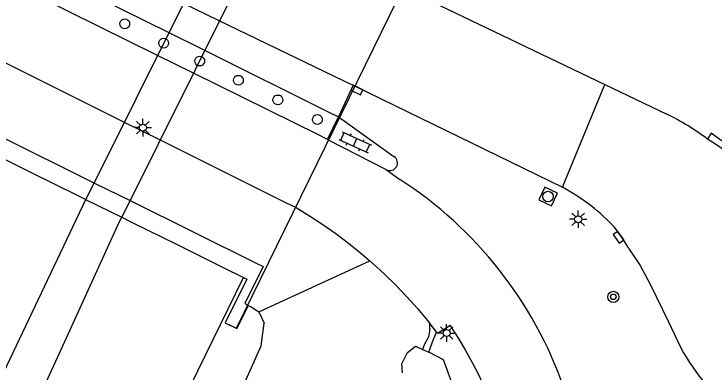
# Model space of a CAD drawing. Extents: x 137999 to 141000, y 397500 to 400501.
# Drawn here: x 138244.96 to 138294.9, y 398551.89 to 398577.45 of the extents above; entities that cross this region are included whole.
import ezdxf

# ---------------------------------------------------------------- set-up
doc = ezdxf.new("R2010")
doc.units = 0
for name, color, linetype in [('gg-bbg-pilaar viaduct of brug', 7, 'Continuous'), ('gg-knt-BGT kruinlijn', 7, 'Continuous'), ('gg-knt-bronhoudergrens niveau 01', 7, 'Continuous'), ('gg-knt-verharding', 7, 'Continuous'), ('gg-knt-verharding nz', 7, 'Continuous'), ('gt-grn-weggrens', 7, 'Continuous'), ('gt-symb-boom', 7, 'Continuous'), ('gt-symb-klinker verharding', 7, 'Continuous'), ('gt-symb-kolk', 7, 'Continuous'), ('gt-symb-lichtmast', 7, 'Continuous'), ('gt-symb-rioolschacht', 7, 'Continuous'), ('gx-grn-maaiveld', 7, 'Continuous')]:
    doc.layers.add(name, color=color, linetype=linetype)

# ---------------------------------------------------------------- blocks, each defined once
blk = doc.blocks.new('gt0-LMAST')
at = {"layer": 'gt-symb-lichtmast'}
for p, q in [((-0.005, 0.246), (-0.005, 0.621)), ((-0.182, 0.173), (-0.447, 0.438)), ((0.172, 0.173), (0.437, 0.438)), ((-0.255, -0.004), (-0.63, -0.004)), ((-0.182, -0.181), (-0.447, -0.446)), ((-0.005, -0.254), (-0.005, -0.629)), ((0.437, -0.446), (0.172, -0.181)), ((0.245, -0.004), (0.62, -0.004))]:
    blk.add_line(p, q, dxfattribs=at)
blk.add_circle((-0.005, -0.004), 0.25, dxfattribs=at)
blk = doc.blocks.new('gt0-KL1')
at = {"layer": 'gt-symb-klinker verharding'}
for p, q in [((-1.15, 0.3), (1.15, 0.3)), ((-1, -0.3), (-1, 0.3)), ((-0.5, 0.3), (-0.5, 0.45)), ((0, -0.3), (0, 0.3)), ((0.5, 0.3), (0.5, 0.45)), ((1, -0.3), (1, 0.3)), ((-1.15, -0.3), (1.15, -0.3)), ((-0.5, -0.45), (-0.5, -0.3)), ((0.5, -0.45), (0.5, -0.3))]:
    blk.add_line(p, q, dxfattribs=at)
blk = doc.blocks.new('gt0-KOLK')
at = {"layer": 'gt-symb-kolk'}
blk.add_lwpolyline([(0, 0), (0.375, 0), (0.375, 0.4), (-0.375, 0.4), (-0.375, 0), (0, 0)], dxfattribs=at)
blk = doc.blocks.new('gt0-RS')
at = {"layer": 'gt-symb-rioolschacht'}
blk.add_lwpolyline([(-0.5, -0.5), (0.5, -0.5), (0.5, 0.5), (-0.5, 0.5)], close=True, dxfattribs=at)
blk.add_circle((0, 0), 0.375, dxfattribs=at)
blk = doc.blocks.new('gt0-BOOM')
at = {"layer": 'gt-symb-boom'}
for radius in [0.4, 0.2]:
    blk.add_circle((0, 0), radius, dxfattribs=at)

msp = doc.modelspace()

# ---------------------------------------------------------------- linework, layer by layer
at = {"layer": 'gg-bbg-pilaar viaduct of brug'}
for points in [[(138253.211, 398576.749), (138253.194, 398576.641), (138253.144, 398576.543), (138253.067, 398576.466), (138252.969, 398576.416), (138252.861, 398576.399), (138252.753, 398576.416), (138252.655, 398576.466), (138252.578, 398576.543), (138252.528, 398576.641), (138252.511, 398576.749), (138252.528, 398576.857), (138252.578, 398576.955), (138252.655, 398577.032), (138252.753, 398577.082), (138252.861, 398577.099), (138252.969, 398577.082), (138253.067, 398577.032), (138253.144, 398576.955), (138253.194, 398576.857), (138253.211, 398576.749)], [(138255.969, 398575.26), (138255.92, 398575.163), (138255.842, 398575.085), (138255.745, 398575.036), (138255.636, 398575.018), (138255.528, 398575.036), (138255.431, 398575.085), (138255.353, 398575.163), (138255.304, 398575.26), (138255.286, 398575.368), (138255.304, 398575.477), (138255.353, 398575.574), (138255.431, 398575.652), (138255.528, 398575.701), (138255.636, 398575.718), (138255.745, 398575.701), (138255.842, 398575.652), (138255.92, 398575.574), (138255.969, 398575.477), (138255.986, 398575.368), (138255.969, 398575.26)], [(138258.556, 398574.09), (138258.539, 398573.982), (138258.489, 398573.884), (138258.412, 398573.807), (138258.314, 398573.757), (138258.206, 398573.74), (138258.098, 398573.757), (138258, 398573.807), (138257.923, 398573.884), (138257.873, 398573.982), (138257.856, 398574.09), (138257.873, 398574.198), (138257.923, 398574.296), (138258, 398574.373), (138258.098, 398574.423), (138258.206, 398574.44), (138258.314, 398574.423), (138258.412, 398574.373), (138258.489, 398574.296), (138258.539, 398574.198), (138258.556, 398574.09)], [(138261.314, 398572.718), (138261.297, 398572.61), (138261.247, 398572.513), (138261.169, 398572.435), (138261.072, 398572.386), (138260.964, 398572.368), (138260.856, 398572.386), (138260.758, 398572.435), (138260.681, 398572.513), (138260.631, 398572.61), (138260.614, 398572.718), (138260.631, 398572.827), (138260.681, 398572.924), (138260.758, 398573.002), (138260.856, 398573.051), (138260.964, 398573.068), (138261.072, 398573.051), (138261.169, 398573.002), (138261.247, 398572.924), (138261.297, 398572.827), (138261.314, 398572.718)], [(138264.134, 398571.316), (138264.117, 398571.207), (138264.067, 398571.11), (138263.99, 398571.032), (138263.892, 398570.983), (138263.784, 398570.966), (138263.676, 398570.983), (138263.578, 398571.032), (138263.501, 398571.11), (138263.451, 398571.207), (138263.434, 398571.316), (138263.451, 398571.424), (138263.501, 398571.521), (138263.578, 398571.599), (138263.676, 398571.648), (138263.784, 398571.666), (138263.892, 398571.648), (138263.99, 398571.599), (138264.067, 398571.521), (138264.117, 398571.424), (138264.134, 398571.316)], [(138266.954, 398569.913), (138266.937, 398569.804), (138266.888, 398569.707), (138266.81, 398569.629), (138266.713, 398569.58), (138266.604, 398569.563), (138266.496, 398569.58), (138266.399, 398569.629), (138266.321, 398569.707), (138266.272, 398569.804), (138266.254, 398569.913), (138266.272, 398570.021), (138266.321, 398570.118), (138266.399, 398570.196), (138266.496, 398570.245), (138266.604, 398570.263), (138266.713, 398570.245), (138266.81, 398570.196), (138266.888, 398570.118), (138266.937, 398570.021), (138266.954, 398569.913)]]:
    msp.add_lwpolyline(points, dxfattribs=at)
at = {"layer": 'gg-knt-BGT kruinlijn'}
for p, q in [((138241.744, 398569.827), (138250.699, 398565.384)), ((138250.699, 398565.384), (138253.286, 398564.1)), ((138253.286, 398564.1), (138262.228, 398559.663)), ((138262.732, 398559.413), (138261.417, 398556.77)), ((138262.228, 398559.663), (138262.732, 398559.413)), ((138261.417, 398556.77), (138261.63, 398556.666)), ((138261.63, 398556.666), (138261.68, 398556.642)), ((138261.68, 398556.642), (138261.883, 398556.543)), ((138261.883, 398556.543), (138262.436, 398556.191)), ((138262.436, 398556.191), (138262.81, 398555.372)), ((138262.595, 398553.766), (138262.81, 398555.372)), ((138261.393, 398551.094), (138262.595, 398553.766))]:
    msp.add_line(p, q, dxfattribs=at)
at = {"layer": 'gg-knt-bronhoudergrens niveau 01'}
for p, q in [((138276.454, 398617.181), (138250.082, 398564.211)), ((138278.943, 398615.951), (138252.658, 398562.935))]:
    msp.add_line(p, q, dxfattribs=at)
for points in [[(138260.033, 398555.401), (138260.822, 398555.015), (138276.934, 398587.928), (138290.147, 398614.3), (138289.362, 398614.694)], [(138239.728, 398565.5), (138241.243, 398568.587), (138242.916, 398567.759), (138246.232, 398566.117), (138249.468, 398564.515), (138250.082, 398564.211)], [(138250.082, 398564.211), (138250.117, 398564.193), (138252.658, 398562.935)], [(138252.658, 398562.935), (138253.353, 398562.591), (138256.642, 398560.963), (138259.835, 398559.381), (138261.332, 398558.64)], [(138261.332, 398558.64), (138261.563, 398558.526), (138260.033, 398555.401)]]:
    msp.add_lwpolyline(points, dxfattribs=at)
at = {"layer": 'gg-knt-verharding'}
for p, q in [((138273.215, 398579.084), (138287.101, 398572.42)), ((138269.287, 398572.307), (138284.084, 398565.08)), ((138287.101, 398572.42), (138291.521, 398570.299)), ((138268.183, 398570.052), (138272.062, 398567.277)), ((138271.525, 398566.328), (138272.484, 398565.643))]:
    msp.add_line(p, q, dxfattribs=at)
for points in [[(138296.195, 398567.859), (138294.696, 398568.95), (138294.432, 398568.525)], [(138288.798, 398560.726), (138289.631, 398559.491), (138290.376, 398558.121), (138291.662, 398555.471), (138292.522, 398553.617)]]:
    msp.add_lwpolyline(points, dxfattribs=at)
for centre, radius, start, end in [((138283.788, 398554.334), 17.739, 53.1275, 64.1552), ((138285.471, 398553.882), 17.167, 22.4496, 58.5344), ((138271.768, 398566.817), 0.546, 243.5333, 57.4592), ((138256.719, 398541.211), 29.076, 19.2234, 57.1666), ((138277.054, 398552.068), 14.79, 44.5583, 61.6183), ((138281.026, 398556.556), 8.82, 28.2159, 41.8889), ((138308.477, 398562.603), 18.311, 209.3888, 229.5966)]:
    msp.add_arc(centre, radius, start, end, dxfattribs=at)
at = {"layer": 'gg-knt-verharding nz'}
for p, q in [((138247.054, 398580.574), (138255.955, 398576.148)), ((138256.981, 398578.247), (138259.524, 398577.019)), ((138259.524, 398577.019), (138268.544, 398572.665)), ((138255.955, 398576.148), (138258.494, 398574.885)), ((138258.494, 398574.885), (138267.457, 398570.428)), ((138269.162, 398572.367), (138268.114, 398570.101)), ((138268.544, 398572.665), (138269.162, 398572.367)), ((138269.162, 398572.367), (138269.287, 398572.307)), ((138267.457, 398570.428), (138268.114, 398570.101)), ((138267.326, 398568.493), (138268.114, 398570.101)), ((138268.114, 398570.101), (138268.183, 398570.052))]:
    msp.add_line(p, q, dxfattribs=at)
at = {"layer": 'gt-grn-weggrens'}
msp.add_line((138284.084, 398565.08), (138287.101, 398572.42), dxfattribs=at)
at = {"layer": 'gx-grn-maaiveld'}
for p, q in [((138255.159, 398574.517), (138246.242, 398578.93)), ((138257.706, 398573.255), (138255.159, 398574.517)), ((138243.896, 398574.183), (138252.824, 398569.737)), ((138266.674, 398568.816), (138257.706, 398573.255)), ((138252.824, 398569.737), (138255.39, 398568.458)), ((138267.326, 398568.493), (138266.674, 398568.816)), ((138255.39, 398568.458), (138264.336, 398564.003)), ((138267.401, 398568.454), (138267.326, 398568.493)), ((138271.525, 398566.328), (138267.401, 398568.454)), ((138238.926, 398540.726), (138250.082, 398564.211)), ((138264.336, 398564.003), (138265.048, 398563.648)), ((138262.436, 398556.191), (138270.339, 398559.83)), ((138274.984, 398554.896), (138274.615, 398555.365)), ((138274.635, 398554.959), (138274.615, 398555.365)), ((138275.102, 398554.746), (138274.984, 398554.896)), ((138275.102, 398554.746), (138275.161, 398554.671)), ((138274.101, 398553.509), (138274.544, 398553.308))]:
    msp.add_line(p, q, dxfattribs=at)
for points in [[(138265.048, 398563.648), (138265.081, 398563.632), (138266.046, 398563.042), (138266.991, 398562.421), (138267.916, 398561.77), (138268.819, 398561.089), (138269.7, 398560.38), (138270.339, 398559.83)], [(138199.347, 398440.296), (138202.399, 398447.991), (138212.066, 398471.411), (138219.398, 398488.714), (138227.445, 398507.44), (138231.987, 398517.623), (138239.778, 398534.966), (138248.195, 398553.239), (138252.484, 398562.643), (138252.658, 398562.935)], [(138270.339, 398559.83), (138270.557, 398559.642), (138271.39, 398558.877), (138272.198, 398558.085), (138272.98, 398557.268), (138273.735, 398556.426), (138274.462, 398555.56), (138274.615, 398555.365)], [(138208.508, 398433.597), (138211.573, 398441.257), (138214.457, 398448.323), (138218.32, 398457.705), (138221.476, 398465.296), (138224.35, 398472.069), (138227.399, 398479.246), (138231.44, 398488.78), (138234.079, 398494.896), (138237.328, 398502.329), (138238.182, 398504.263), (138239.961, 398508.302), (138243.121, 398515.61), (138245.892, 398521.928), (138247.839, 398526.514), (138251.965, 398537.265), (138252.939, 398539.623), (138253.747, 398541.643), (138256.983, 398549.729), (138261.332, 398558.64)], [(138260.033, 398555.401), (138260.867, 398554.993), (138261.68, 398556.642)], [(138274.635, 398554.959), (138274.531, 398554.403), (138274.221, 398553.83), (138274.101, 398553.509)], [(138275.161, 398554.671), (138276.043, 398555.217), (138276.062, 398555.229)], [(138276.062, 398555.229), (138276.619, 398554.363), (138277.147, 398553.479), (138277.643, 398552.577), (138278.109, 398551.658), (138278.33, 398551.193), (138278.543, 398550.724), (138278.944, 398549.776), (138279.313, 398548.815), (138279.649, 398547.841), (138279.951, 398546.857)], [(138274.544, 398553.308), (138274.812, 398554.04), (138275.102, 398554.746)], [(138248.942, 398463.863), (138251.063, 398467.662), (138259.691, 398482.348), (138264.875, 398491.404), (138266.886, 398495.612), (138268.71, 398500.368), (138271.914, 398508.774), (138275.546, 398518.167), (138278.93, 398526.639), (138280.035, 398529.635), (138280.524, 398531.536), (138280.742, 398533.273), (138280.728, 398535.351), (138280.548, 398536.972), (138279.986, 398539.558), (138278.239, 398544.589), (138276.64, 398549.895), (138275.596, 398552.759), (138274.544, 398553.308)], [(138272.686, 398551.831), (138272.617, 398552.475), (138273.041, 398553.29), (138273.609, 398553.739), (138274.101, 398553.509)]]:
    msp.add_lwpolyline(points, dxfattribs=at)

# ---------------------------------------------------------------- block references
at = {"layer": 'gt-symb-boom'}
msp.add_blockref('gt0-BOOM', (138287.716, 398557.256), dxfattribs=at)
at = {"layer": 'gt-symb-klinker verharding', "rotation": -24.77113890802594}
msp.add_blockref('gt0-KL1', (138269.3, 398568.288), dxfattribs=at)
at = {"layer": 'gt-symb-kolk'}
for p, rotation in [((138269.511, 398572.199), 154.22889405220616), ((138288.244, 398561.625), 125.10468688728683)]:
    msp.add_blockref('gt0-KOLK', p, dxfattribs=dict(at, rotation=rotation))
at = {"layer": 'gt-symb-lichtmast'}
for p in [(138254.156, 398569.34), (138285.212, 398562.802), (138275.828, 398554.679)]:
    msp.add_blockref('gt0-LMAST', p, dxfattribs=at)
at = {"layer": 'gt-symb-rioolschacht', "rotation": -25.33527699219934}
msp.add_blockref('gt0-RS', (138283.056, 398564.417), dxfattribs=at)

doc.saveas('drawing.dxf')
